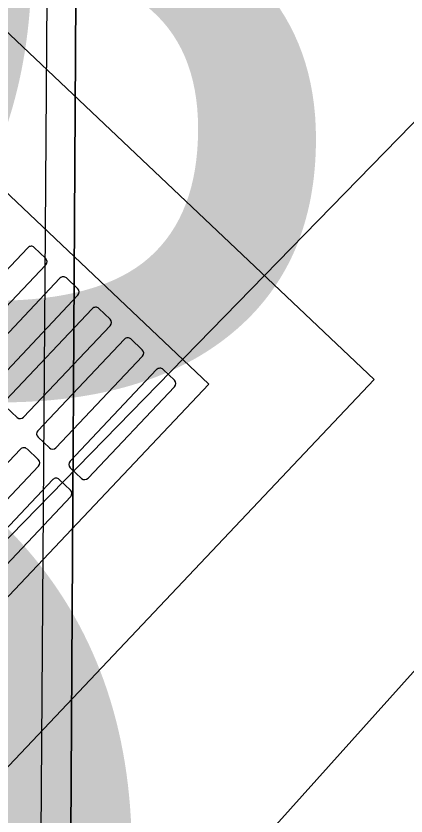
# Model space of a CAD drawing. Extents: x 2253035 to 2279930, y 13774972 to 13793443.
# Drawn here: x 2255743.946 to 2255745.613, y 13791691.211 to 13791694.63 of the extents above; entities that cross this region are included whole.
import ezdxf

# ---------------------------------------------------------------- set-up
doc = ezdxf.new("R2010")
doc.units = 0
for name, color, linetype in [('E_Utility_ATT_Fiber', 7, 'Continuous'), ('E_Utility_Fiber Optic_Fiber Optic Cable_FOC', 7, 'Continuous'), ('E_Utility_Gas_Gas Line_GL_Elevation', 7, 'Continuous'), ('E_Utility_Guy Anchor_GUY_point', 7, 'Continuous'), ('E_Utility_Water_Water Line_WL_Description', 7, 'Continuous'), ('E_Utility_Water_Water Line_WL_Elevation', 7, 'Continuous')]:
    doc.layers.add(name, color=color, linetype=linetype)

msp = doc.modelspace()

# ---------------------------------------------------------------- linework, layer by layer
at = {"layer": 'E_Utility_ATT_Fiber'}
for p, q in [((2255744.1101, 13791679.7862), (2255744.2659, 13791705.1972)), ((2255744.2659, 13791705.1972), (2255744.1101, 13791679.7862))]:
    msp.add_line(p, q, dxfattribs=at)
at = {"layer": 'E_Utility_Fiber Optic_Fiber Optic Cable_FOC'}
for p, q in [((2255741.8446, 13791696.5124), (2255745.4768, 13791693.0763)), ((2255741.8642, 13791695.8056), (2255744.77, 13791693.0567)), ((2255744.77, 13791693.0567), (2255742.0211, 13791690.1509)), ((2255745.4768, 13791693.0763), (2255742.0408, 13791689.4441))]:
    msp.add_line(p, q, dxfattribs=at)
for points in [[(2255743.6259, 13791693.2482), (2255743.996, 13791693.6394)], [(2255744.0238, 13791693.6402), (2255744.0721, 13791693.5945)], [(2255744.0729, 13791693.5666), (2255743.7028, 13791693.1754)], [(2255743.7637, 13791693.1179), (2255744.1337, 13791693.5091)], [(2255744.1616, 13791693.5099), (2255744.2099, 13791693.4642)], [(2255744.2106, 13791693.4363), (2255743.8406, 13791693.0451)], [(2255743.9014, 13791692.9876), (2255744.2715, 13791693.3788)], [(2255744.2993, 13791693.3796), (2255744.3476, 13791693.3339)], [(2255744.3484, 13791693.306), (2255743.9783, 13791692.9148)], [(2255744.0392, 13791692.8573), (2255744.4092, 13791693.2485)], [(2255744.4371, 13791693.2492), (2255744.4854, 13791693.2035)], [(2255744.4862, 13791693.1757), (2255744.1161, 13791692.7845)], [(2255744.1769, 13791692.727), (2255744.547, 13791693.1182)], [(2255744.5748, 13791693.1189), (2255744.6231, 13791693.0732)], [(2255744.6239, 13791693.0454), (2255744.2538, 13791692.6542)], [(2255743.9505, 13791692.914), (2255743.9022, 13791692.9597)], [(2255744.0882, 13791692.7837), (2255744.0399, 13791692.8294)], [(2255743.5946, 13791692.3874), (2255743.9647, 13791692.7786)], [(2255743.9926, 13791692.7793), (2255744.0409, 13791692.7336)], [(2255744.0416, 13791692.7058), (2255743.6716, 13791692.3146)], [(2255744.226, 13791692.6534), (2255744.1777, 13791692.6991)], [(2255743.7324, 13791692.2571), (2255744.1025, 13791692.6482)], [(2255744.1303, 13791692.649), (2255744.1786, 13791692.6033)], [(2255744.1794, 13791692.5755), (2255743.8093, 13791692.1843)]]:
    msp.add_lwpolyline(points, dxfattribs=at)
for centre, start, end in [((2255744.0103, 13791693.6259), 46.5901, 136.5901), ((2255744.0586, 13791693.5802), 316.5901, 46.5901), ((2255744.148, 13791693.4956), 46.5901, 136.5901), ((2255744.1963, 13791693.4499), 316.5901, 46.5901), ((2255744.2858, 13791693.3652), 46.5901, 136.5901), ((2255744.3341, 13791693.3195), 316.5901, 46.5901), ((2255744.4235, 13791693.2349), 46.5901, 136.5901), ((2255744.4718, 13791693.1892), 316.5901, 46.5901), ((2255744.5613, 13791693.1046), 46.5901, 136.5901), ((2255744.6096, 13791693.0589), 316.5901, 46.5901), ((2255743.964, 13791692.9284), 226.5901, 316.5901), ((2255744.0535, 13791692.8437), 136.5901, 226.5901), ((2255743.979, 13791692.765), 46.5901, 136.5901), ((2255744.1018, 13791692.798), 226.5901, 316.5901), ((2255744.0273, 13791692.7193), 316.5901, 46.5901), ((2255744.1912, 13791692.7134), 136.5901, 226.5901), ((2255744.1168, 13791692.6347), 46.5901, 136.5901), ((2255744.2395, 13791692.6677), 226.5901, 316.5901), ((2255744.1651, 13791692.589), 316.5901, 46.5901)]:
    msp.add_arc(centre, 0.0197, start, end, dxfattribs=at)
at = {"layer": 'E_Utility_Guy Anchor_GUY_point'}
msp.add_line((2255738.6595, 13791687.0204), (2255747.7425, 13791696.321), dxfattribs=at)
msp.add_line((2255738.6595, 13791687.0204), (2255747.7425, 13791696.321), dxfattribs=at)
msp.add_lwpolyline([(2255743.9728, 13791679.9202), (2255744.1809, 13791709.0854), (2255737.22, 13791701.96), (2255743.0662, 13791696.2215), (2255738.5613, 13791691.6109), (2255732.6884, 13791697.3716), (2255686.0897, 13791649.2737), (2255653.8481, 13791683.4709), (2255639.3381, 13791669.2682), (2255679.2761, 13791629.4597), (2255687.1832, 13791621.5885), (2255646.3128, 13791579.7026), (2255631.1599, 13791559.1616), (2255672.1467, 13791556.2954), (2255774.9884, 13791661.6996), (2255784.8638, 13791671.8201)], close=True, dxfattribs=at)
at = {"layer": 'E_Utility_Water_Water Line_WL_Description'}
msp.add_lwpolyline([(2255639.3381, 13791669.2682), (2255653.7893, 13791683.4048), (2255685.9742, 13791649.2251), (2255732.8238, 13791697.2388), (2255738.5613, 13791691.6109), (2255743.0662, 13791696.2215), (2255737.3636, 13791701.8914), (2255744.2891, 13791708.989), (2255744.17, 13791689.549), (2255703.6723, 13791642.7367), (2255697.7816, 13791633.7619), (2255677.5663, 13791613.0443), (2255684.4527, 13791625.2703)], close=True, dxfattribs=at)
at = {"layer": 'E_Utility_Water_Water Line_WL_Elevation'}
msp.add_line((2255748.224, 13791694.6965), (2255741.9779, 13791687.747), dxfattribs=at)

# ---------------------------------------------------------------- texts
at = {"layer": 'E_Utility_Gas_Gas Line_GL_Elevation'}
for height, p in [(4, (2255741.9427, 13791692.9782)), (8, (2255737.8694, 13791688.8011))]:
    msp.add_text('B7', height=height, dxfattribs=at).set_placement(p)

doc.saveas('drawing.dxf')
